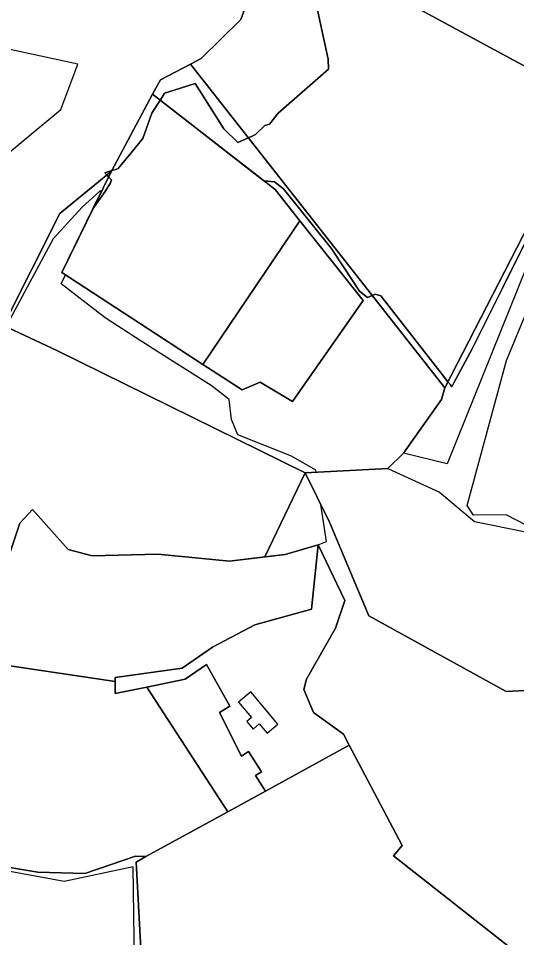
# Model space of a CAD drawing. Extents: x -477304 to -465429, y -1159113 to -1149210.
# Drawn here: x -472589.9 to -472385.7, y -1156050.1 to -1155673.5 of the extents above; entities that cross this region are included whole.
import ezdxf

# ---------------------------------------------------------------- set-up
doc = ezdxf.new("R2010")
doc.units = 0
for name, color, linetype in [('BPEJ_s', 7, 'Continuous'), ('PUPFL_s', 7, 'Continuous'), ('trav_porost_s', 7, 'Continuous')]:
    doc.layers.add(name, color=color, linetype=linetype)

msp = doc.modelspace()

# ---------------------------------------------------------------- linework, layer by layer
at = {"layer": 'BPEJ_s'}
for points in [[(-472531.8, -1155707.07), (-472530.99, -1155705.8), (-472529.98, -1155704.2), (-472523.51, -1155702.12), (-472517.42, -1155700.16), (-472505.68, -1155718.78), (-472500, -1155724.39), (-472495.65, -1155722.44), (-472493.59, -1155721.52), (-472492.74, -1155721.09), (-472488.92, -1155717.48), (-472487, -1155716.84), (-472483.39, -1155712.38), (-472462.78, -1155694.32), (-472462.99, -1155690.28), (-472471.92, -1155648.64)], [(-472471.92, -1155648.64), (-472462.99, -1155690.28), (-472462.78, -1155694.32), (-472483.39, -1155712.38), (-472487, -1155716.84), (-472488.92, -1155717.48), (-472492.74, -1155721.09), (-472493.59, -1155721.52), (-472495.65, -1155722.44), (-472500, -1155724.39), (-472505.68, -1155718.78), (-472517.42, -1155700.16)], [(-472517.42, -1155700.16), (-472523.51, -1155702.12), (-472529.98, -1155704.2), (-472530.99, -1155705.8), (-472531.8, -1155707.07)], [(-472531.8, -1155707.07), (-472535.19, -1155712.39), (-472538.98, -1155722.72), (-472543.66, -1155728.67), (-472548.98, -1155735.05), (-472549.62, -1155735.25), (-472551.65, -1155735.87), (-472554.51, -1155736.75), (-472553.65, -1155737.68), (-472552.93, -1155738.45), (-472551.74, -1155739.73), (-472552.16, -1155740.86), (-472554.42, -1155744.39), (-472559.37, -1155751.57), (-472555.8, -1155744.31), (-472556.57, -1155744.27), (-472563.78, -1155750.9), (-472575.68, -1155763.78), (-472585.41, -1155781.89), (-472593.44, -1155796.84)], [(-472591.41, -1155886.7), (-472589.29, -1155880.38), (-472584.19, -1155874.69), (-472569.59, -1155891.1), (-472559.66, -1155893.64), (-472532.79, -1155892.95), (-472503.35, -1155895.81), (-472480.63, -1155893.13), (-472466.99, -1155889.19), (-472463.69, -1155887.83), (-472465.94, -1155872.72), (-472472.35, -1155859.71), (-472467.91, -1155859.48), (-472468.04, -1155858.61), (-472477.99, -1155852.81), (-472500, -1155844.14), (-472502.53, -1155837.81), (-472503.51, -1155829.61), (-472510.92, -1155823.96), (-472532.77, -1155810.11), (-472538.96, -1155806.13), (-472539.59, -1155805.72), (-472554.42, -1155796.16), (-472572.37, -1155782.31), (-472570.61, -1155778.6), (-472572.16, -1155777.59), (-472559.37, -1155751.57), (-472554.42, -1155744.39), (-472552.16, -1155740.86), (-472551.74, -1155739.73), (-472552.93, -1155738.45), (-472553.65, -1155737.68), (-472554.51, -1155736.75), (-472551.65, -1155735.87), (-472549.62, -1155735.25), (-472548.98, -1155735.05), (-472543.66, -1155728.67), (-472538.98, -1155722.72), (-472535.19, -1155712.39), (-472531.8, -1155707.07), (-472489.33, -1155740.03), (-472484.88, -1155740.43), (-472481.27, -1155743.4), (-472461.72, -1155767.63), (-472456.37, -1155775.7), (-472450.03, -1155785.26), (-472446.84, -1155787.81), (-472444.9, -1155787.03), (-472443.66, -1155786.54), (-472442.69, -1155786.8), (-472441.32, -1155787.17), (-472415.61, -1155820.11), (-472413.83, -1155822.38), (-472412.81, -1155823.69), (-472412.21, -1155824.47), (-472411.36, -1155822.87), (-472403.92, -1155808.85), (-472391.38, -1155783.74), (-472381.12, -1155763.2)], [(-472381.12, -1155763.2), (-472391.38, -1155783.74), (-472403.92, -1155808.85), (-472411.36, -1155822.87), (-472412.21, -1155824.47), (-472412.81, -1155823.69), (-472413.83, -1155822.38), (-472415.61, -1155820.11), (-472441.32, -1155787.17), (-472442.69, -1155786.8), (-472443.66, -1155786.54), (-472444.9, -1155787.03), (-472446.84, -1155787.81), (-472450.03, -1155785.26), (-472456.37, -1155775.7), (-472461.72, -1155767.63), (-472481.27, -1155743.4), (-472484.88, -1155740.43), (-472489.33, -1155740.03), (-472531.8, -1155707.07)], [(-472591.41, -1155886.7), (-472589.29, -1155880.38), (-472584.19, -1155874.69), (-472569.59, -1155891.1), (-472559.66, -1155893.64), (-472532.79, -1155892.95), (-472503.35, -1155895.81), (-472480.63, -1155893.13), (-472466.99, -1155889.19), (-472463.69, -1155887.83), (-472465.94, -1155872.72), (-472472.35, -1155859.71), (-472467.91, -1155859.48), (-472468.04, -1155858.61), (-472477.99, -1155852.81), (-472500, -1155844.14), (-472502.53, -1155837.81), (-472503.51, -1155829.61), (-472510.92, -1155823.96), (-472532.77, -1155810.11), (-472538.96, -1155806.13), (-472539.59, -1155805.72), (-472554.42, -1155796.16), (-472572.37, -1155782.31), (-472570.61, -1155778.6), (-472572.16, -1155777.59), (-472559.37, -1155751.57), (-472555.8, -1155744.31), (-472556.57, -1155744.27), (-472563.78, -1155750.9), (-472575.68, -1155763.78), (-472585.41, -1155781.89), (-472593.44, -1155796.84)], [(-472571.21, -1156027.12), (-472641.15, -1156014.28)], [(-472542.19, -1156070.37), (-472542.83, -1156021.04), (-472571.21, -1156027.12), (-472641.15, -1156014.28)], [(-472542.19, -1156070.37), (-472542.83, -1156021.04), (-472571.21, -1156027.12)]]:
    msp.add_lwpolyline(points, dxfattribs=at)
at = {"layer": 'PUPFL_s'}
msp.add_lwpolyline([(-472354.84, -1155708.03), (-472485.43, -1155637.29), (-472544.86, -1155620.55), (-472482.79, -1155610.4), (-472498.15, -1155532.03), (-472499.12, -1155527.09), (-472489.39, -1155525.15), (-472414.35, -1155521.25), (-472432.84, -1155512.62), (-472404.16, -1155484.17), (-472273.5, -1155358.25)], dxfattribs=at)
for points in [[(-472354.84, -1155708.03), (-472341.25, -1155715.39), (-472359.17, -1155730.93), (-472375.8, -1155748.39), (-472415.14, -1155824.92), (-472519.37, -1155692.24), (-472515, -1155689.94), (-472498.78, -1155673.99), (-472485.43, -1155637.29)], [(-472572.16, -1155777.59), (-472514.27, -1155815.34), (-472498.14, -1155825.67), (-472490.85, -1155822.58), (-472477.53, -1155830.42), (-472448.56, -1155789.04), (-472474.55, -1155756.52), (-472484.66, -1155743.65), (-472534.93, -1155704.64), (-472531.73, -1155698.69), (-472519.37, -1155692.24), (-472415.14, -1155824.92), (-472416.46, -1155829.67), (-472432.07, -1155851.62), (-472438.54, -1155857.96), (-472472.35, -1155859.71), (-472574.19, -1155809.59), (-472596.01, -1155799.37), (-472572.9, -1155753.43), (-472551.81, -1155736.18)], [(-472375.8, -1155748.39), (-472370.41, -1155747.53), (-472414.17, -1155856.04), (-472432.07, -1155851.62), (-472416.46, -1155829.67), (-472415.14, -1155824.92)], [(-472661.79, -1155877.51), (-472655.14, -1155859.25), (-472645.98, -1155818.85), (-472642.13, -1155812), (-472638.84, -1155806.16), (-472629.58, -1155806.24), (-472599.61, -1155806.52), (-472596.01, -1155799.37), (-472574.19, -1155809.59), (-472472.35, -1155859.71), (-472488.97, -1155894.11), (-472503.35, -1155895.81), (-472532.79, -1155892.95), (-472559.66, -1155893.64), (-472569.59, -1155891.1), (-472584.19, -1155874.69), (-472589.29, -1155880.38), (-472608.16, -1155936.56), (-472605.33, -1155943.51), (-472659.11, -1155935.96), (-472670.13, -1155951.75), (-472687.19, -1155917.6), (-472691.18, -1155913.29), (-472664.95, -1155891.32)], [(-472372.92, -1155973.76), (-472380.44, -1156060.35), (-472436.2, -1156016.59), (-472432.67, -1156012.32), (-472454.32, -1155971.24), (-472456.67, -1155966.79), (-472468.98, -1155957.86), (-472472.85, -1155948.47), (-472471.82, -1155944.17), (-472459.9, -1155923.31), (-472456.06, -1155912.05), (-472466.99, -1155889.19), (-472480.63, -1155893.13), (-472488.97, -1155894.11), (-472472.35, -1155859.71), (-472462.38, -1155879.94), (-472446.21, -1155918.25), (-472389.94, -1155949.24), (-472351.04, -1155947.16), (-472351.44, -1155972.58)], [(-472634.3, -1156085.9), (-472613.74, -1156074.61), (-472634.46, -1156028.9), (-472641.69, -1156013.27), (-472582.01, -1156023.28), (-472562.66, -1156023.79), (-472541.93, -1156016.78), (-472537.65, -1156016.92), (-472541.68, -1156019.13), (-472538.91, -1156069.82), (-472596.62, -1156079.6)]]:
    msp.add_lwpolyline(points, close=True, dxfattribs=at)
at = {"layer": 'trav_porost_s'}
msp.add_lwpolyline([(-472485.43, -1155637.29), (-472498.78, -1155673.99), (-472515, -1155689.94), (-472519.37, -1155692.24), (-472531.73, -1155698.69), (-472534.93, -1155704.64), (-472551.81, -1155736.18), (-472572.9, -1155753.43), (-472596.01, -1155799.37), (-472599.61, -1155806.52), (-472629.58, -1155806.24), (-472617.92, -1155776.64), (-472614.83, -1155777.91), (-472608.88, -1155767.38), (-472612.41, -1155765.56), (-472600.29, -1155733.82), (-472572.48, -1155710.8), (-472565.63, -1155692.3), (-472593.93, -1155686.1), (-472597.43, -1155674), (-472617.53, -1155624.42)], dxfattribs=at)
for points in [[(-472514.27, -1155815.34), (-472572.16, -1155777.59), (-472551.81, -1155736.18), (-472534.93, -1155704.64), (-472484.66, -1155743.65), (-472474.55, -1155756.52)], [(-472369.04, -1155887.72), (-472389.97, -1155876.86), (-472403.42, -1155877.07), (-472406.01, -1155873.12), (-472389.84, -1155813.68), (-472361.77, -1155746.15), (-472359.77, -1155745.83), (-472331.59, -1155761.67)], [(-472448.56, -1155789.04), (-472477.53, -1155830.42), (-472490.85, -1155822.58), (-472498.14, -1155825.67), (-472514.27, -1155815.34), (-472474.55, -1155756.52)], [(-472359.39, -1155899.18), (-472352.26, -1155911.57), (-472350.94, -1155940.51), (-472351.04, -1155947.16), (-472389.94, -1155949.24), (-472446.21, -1155918.25), (-472462.38, -1155879.94), (-472472.35, -1155859.71), (-472438.54, -1155857.96), (-472417.37, -1155867.6), (-472402.98, -1155879.62), (-472382.59, -1155883.77)], [(-472522.82, -1155939.69), (-472550.24, -1155943.48), (-472550.23, -1155945.13), (-472608.16, -1155936.56), (-472589.29, -1155880.38), (-472584.19, -1155874.69), (-472569.59, -1155891.1), (-472559.66, -1155893.64), (-472532.79, -1155892.95), (-472503.35, -1155895.81), (-472488.97, -1155894.11), (-472480.63, -1155893.13), (-472466.99, -1155889.19), (-472469.78, -1155915.52), (-472493, -1155921.91), (-472510.3, -1155931.11)], [(-472456.67, -1155966.79), (-472454.32, -1155971.24), (-472488.61, -1155990.04), (-472492.69, -1155983.7), (-472490.21, -1155982.11), (-472495.55, -1155973.81), (-472498.46, -1155975.69), (-472507.55, -1155957.83), (-472503.23, -1155955.32), (-472512.84, -1155938.18), (-472521.62, -1155944.2), (-472537.25, -1155947.44), (-472550.19, -1155950.13), (-472550.23, -1155945.13), (-472550.24, -1155943.48), (-472522.82, -1155939.69), (-472510.3, -1155931.11), (-472493, -1155921.91), (-472469.78, -1155915.52), (-472466.99, -1155889.19), (-472456.06, -1155912.05), (-472459.9, -1155923.31), (-472471.82, -1155944.17), (-472472.85, -1155948.47), (-472468.98, -1155957.86)], [(-472537.65, -1156016.92), (-472541.93, -1156016.78), (-472562.66, -1156023.79), (-472582.01, -1156023.28), (-472641.69, -1156013.27), (-472670.13, -1155951.75), (-472659.11, -1155935.96), (-472605.33, -1155943.51), (-472608.16, -1155936.56), (-472550.23, -1155945.13), (-472550.19, -1155950.13), (-472537.25, -1155947.44), (-472504.06, -1155998.51)], [(-472507.55, -1155957.83), (-472498.46, -1155975.69), (-472495.55, -1155973.81), (-472490.21, -1155982.11), (-472492.69, -1155983.7), (-472488.61, -1155990.04), (-472504.06, -1155998.51), (-472537.25, -1155947.44), (-472521.62, -1155944.2), (-472512.84, -1155938.18), (-472503.23, -1155955.32)], [(-472483.51, -1155962.6), (-472494.68, -1155949.38), (-472499.69, -1155953.62), (-472494.39, -1155959.89), (-472496.32, -1155961.51), (-472493.66, -1155964.66), (-472491.18, -1155962.56), (-472487.97, -1155966.37)], [(-472537.65, -1156016.92), (-472504.06, -1155998.51), (-472488.61, -1155990.04), (-472454.32, -1155971.24), (-472432.67, -1156012.32), (-472436.2, -1156016.59), (-472380.44, -1156060.35), (-472382.73, -1156083.45), (-472384.44, -1156101.41), (-472396.81, -1156096.22), (-472411.47, -1156090.18), (-472442.96, -1156078.74), (-472469.47, -1156070.86), (-472485.79, -1156067.04), (-472503.11, -1156057.92), (-472538.91, -1156069.82), (-472541.68, -1156019.13)]]:
    msp.add_lwpolyline(points, close=True, dxfattribs=at)

doc.saveas('drawing.dxf')
